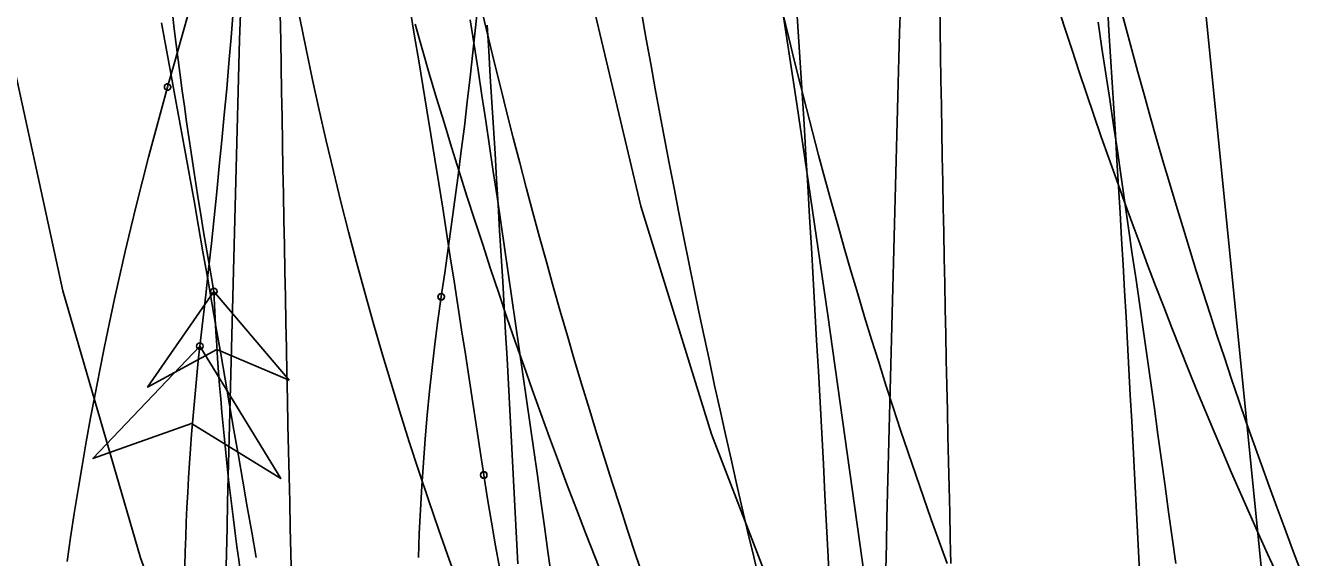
# Model space of a CAD drawing. Extents: x -14 to 1565148, y -25 to 642856.
# Drawn here: x 1564893.24 to 1564909.8, y 636547.26 to 636554.11 of the extents above; entities that cross this region are included whole.
import ezdxf

# ---------------------------------------------------------------- set-up
doc = ezdxf.new("R2010")
doc.units = 0
for name, color, linetype in [('GE_P_Alignment_100_Stations', 7, 'Continuous'), ('MT_P_Work_Area', 7, 'Continuous'), ('PM_P_Edge_Line', 7, 'Continuous'), ('PV_X_EOP', 7, 'Continuous'), ('TR_Turning_Path26', 7, 'Continuous'), ('TR_Turning_Path28', 7, 'Continuous'), ('TR_Turning_Path28 - Copy-1', 7, 'Continuous'), ('TR_Turning_Path29', 7, 'Continuous')]:
    doc.layers.add(name, color=color, linetype=linetype)

msp = doc.modelspace()

# ---------------------------------------------------------------- linework, layer by layer
at = {"layer": 'GE_P_Alignment_100_Stations'}
for points in [[(1564923.821, 636523.723), (1564923.542, 636523.842), (1564920.913, 636525.312), (1564918.359, 636527.021), (1564915.927, 636528.9), (1564913.628, 636530.94), (1564911.474, 636533.132), (1564909.473, 636535.465), (1564907.636, 636537.928), (1564905.971, 636540.511), (1564904.485, 636543.2), (1564903.186, 636545.985), (1564902.079, 636548.851), (1564901.169, 636551.786), (1564900.461, 636554.777), (1564899.958, 636557.808), (1564899.663, 636560.866), (1564899.575, 636563.63)], [(1564922.847, 636515.863), (1564922.508, 636515.994), (1564919.257, 636517.608), (1564916.185, 636519.447), (1564913.245, 636521.491), (1564910.451, 636523.729), (1564907.815, 636526.153), (1564905.35, 636528.75), (1564903.067, 636531.509), (1564900.977, 636534.416), (1564899.09, 636537.459), (1564897.413, 636540.623), (1564895.955, 636543.894), (1564894.723, 636547.256), (1564893.722, 636550.695), (1564892.958, 636554.193), (1564892.433, 636557.736), (1564892.167, 636560.948)]]:
    msp.add_lwpolyline(points, dxfattribs=at)
msp.add_arc((1564944.747, 636563.681), 48.896, 181.6039, 242.0214, dxfattribs=at)
at = {"layer": 'MT_P_Work_Area'}
for points in [[(1564895.486, 636549.984), (1564895.524, 636550.315), (1564895.561, 636550.646), (1564895.598, 636550.978), (1564895.634, 636551.309), (1564895.669, 636551.64), (1564895.703, 636551.972), (1564895.737, 636552.304), (1564895.77, 636552.635), (1564895.801, 636552.967), (1564895.832, 636553.299), (1564895.861, 636553.631), (1564895.889, 636553.963), (1564895.915, 636554.296)], [(1564898.598, 636550.622), (1564898.642, 636550.928), (1564898.687, 636551.241), (1564898.731, 636551.554), (1564898.774, 636551.868), (1564898.815, 636552.183), (1564898.856, 636552.499), (1564898.895, 636552.816), (1564898.933, 636553.133), (1564898.97, 636553.451), (1564899.006, 636553.77), (1564899.039, 636554.09), (1564899.072, 636554.41)], [(1564909.673, 636547.094), (1564909.57, 636547.365), (1564909.468, 636547.636), (1564909.367, 636547.908), (1564909.267, 636548.181), (1564909.168, 636548.455), (1564909.07, 636548.73), (1564908.973, 636549.005), (1564908.878, 636549.282), (1564908.783, 636549.559), (1564908.69, 636549.837), (1564908.597, 636550.115), (1564908.506, 636550.395), (1564908.416, 636550.675), (1564908.327, 636550.956), (1564908.239, 636551.237), (1564908.153, 636551.52), (1564908.067, 636551.803), (1564907.982, 636552.087), (1564907.899, 636552.371), (1564907.817, 636552.656), (1564907.735, 636552.942), (1564907.655, 636553.228), (1564907.576, 636553.515), (1564907.498, 636553.803), (1564907.421, 636554.091), (1564907.345, 636554.379)], [(1564901.211, 636546.976), (1564901.107, 636547.288), (1564901.003, 636547.6), (1564900.901, 636547.912), (1564900.8, 636548.226), (1564900.701, 636548.54), (1564900.603, 636548.854), (1564900.506, 636549.169), (1564900.41, 636549.485), (1564900.316, 636549.801), (1564900.223, 636550.117), (1564900.131, 636550.435), (1564900.041, 636550.752), (1564899.952, 636551.07), (1564899.864, 636551.389), (1564899.777, 636551.708), (1564899.692, 636552.027), (1564899.608, 636552.347), (1564899.525, 636552.668), (1564899.443, 636552.989), (1564899.363, 636553.31), (1564899.284, 636553.632), (1564899.206, 636553.954), (1564899.13, 636554.276)], [(1564898.303, 636547.261), (1564898.314, 636547.568), (1564898.329, 636547.874), (1564898.346, 636548.18), (1564898.367, 636548.486), (1564898.391, 636548.792), (1564898.417, 636549.097), (1564898.447, 636549.402), (1564898.48, 636549.707), (1564898.516, 636550.011), (1564898.555, 636550.315), (1564898.597, 636550.619)], [(1564895.486, 636549.984), (1564894.107, 636548.535), (1564895.38, 636548.989), (1564896.529, 636548.277), (1564895.486, 636549.984)]]:
    msp.add_lwpolyline(points, dxfattribs=at)
msp.add_lwpolyline([(1564895.486, 636549.984), (1564894.107, 636548.535), (1564895.38, 636548.989), (1564896.529, 636548.277)], close=True, dxfattribs=at)
for centre in [(1564898.598, 636550.622), (1564898.597, 636550.619), (1564895.486, 636549.984), (1564895.486, 636549.984)]:
    msp.add_circle(centre, 0.0417, dxfattribs=at)
msp.add_arc((1564928.81, 636546.27), 33.53, 173.6414, 183.996, dxfattribs=at)
at = {"layer": 'PM_P_Edge_Line'}
for points in [[(1564903.004, 636554.259), (1564903.077, 636553.955), (1564903.151, 636553.652), (1564903.226, 636553.349), (1564903.303, 636553.047), (1564903.381, 636552.746), (1564903.46, 636552.445), (1564903.541, 636552.146), (1564903.623, 636551.847), (1564903.707, 636551.548), (1564903.791, 636551.251), (1564903.877, 636550.954), (1564903.965, 636550.658), (1564904.054, 636550.363), (1564904.144, 636550.069), (1564904.235, 636549.776), (1564904.328, 636549.483), (1564904.422, 636549.192), (1564904.517, 636548.902), (1564904.614, 636548.612), (1564904.712, 636548.324), (1564904.811, 636548.037), (1564904.912, 636547.751), (1564905.013, 636547.466), (1564905.117, 636547.182)], [(1564895.667, 636550.69), (1564894.812, 636549.457), (1564895.703, 636549.941), (1564896.637, 636549.546), (1564895.667, 636550.69)]]:
    msp.add_lwpolyline(points, dxfattribs=at)
msp.add_lwpolyline([(1564895.667, 636550.69), (1564894.812, 636549.457), (1564895.703, 636549.941), (1564896.637, 636549.546)], close=True, dxfattribs=at)
msp.add_circle((1564895.667, 636550.69), 0.0417, dxfattribs=at)
msp.add_circle((1564895.667, 636550.69), 0.0417, dxfattribs=at)
for centre, radius, start, end in [((1564956.568, 636561.614), 61.873, 178.24632, 190.16866), ((1564931.637, 636552.275), 36.005, 182.5222, 191.369)]:
    msp.add_arc(centre, radius, start, end, dxfattribs=at)
at = {"layer": 'PV_X_EOP'}
msp.add_line((1564914.587, 636493.084), (1564908.421, 636554.572), dxfattribs=at)
at = {"layer": 'TR_Turning_Path26'}
for points in [[(1564899.145, 636548.325), (1564899.098, 636548.632), (1564899.05, 636548.943), (1564899.003, 636549.255), (1564898.955, 636549.567), (1564898.908, 636549.88), (1564898.86, 636550.193), (1564898.812, 636550.506), (1564898.763, 636550.82), (1564898.714, 636551.134), (1564898.665, 636551.448), (1564898.616, 636551.763), (1564898.566, 636552.079), (1564898.515, 636552.394), (1564898.464, 636552.711), (1564898.413, 636553.027), (1564898.36, 636553.344), (1564898.307, 636553.661), (1564898.253, 636553.979), (1564898.199, 636554.297)], [(1564909.366, 636547.049), (1564909.247, 636547.308), (1564909.13, 636547.567), (1564909.013, 636547.828), (1564908.898, 636548.09), (1564908.784, 636548.352), (1564908.67, 636548.616), (1564908.558, 636548.881), (1564908.447, 636549.147), (1564908.337, 636549.413), (1564908.229, 636549.681), (1564908.121, 636549.95), (1564908.014, 636550.219), (1564907.909, 636550.489), (1564907.804, 636550.761), (1564907.701, 636551.033), (1564907.599, 636551.306), (1564907.497, 636551.58), (1564907.397, 636551.854), (1564907.298, 636552.13), (1564907.2, 636552.406), (1564907.104, 636552.683), (1564907.008, 636552.961), (1564906.913, 636553.24), (1564906.82, 636553.519), (1564906.727, 636553.799), (1564906.636, 636554.08), (1564906.546, 636554.362)], [(1564896.212, 636547.259), (1564896.154, 636547.587), (1564896.096, 636547.915), (1564896.039, 636548.244), (1564895.982, 636548.572), (1564895.925, 636548.901), (1564895.868, 636549.229), (1564895.811, 636549.558), (1564895.755, 636549.886), (1564895.698, 636550.214), (1564895.641, 636550.543), (1564895.584, 636550.871), (1564895.526, 636551.2), (1564895.469, 636551.528), (1564895.411, 636551.856), (1564895.352, 636552.184), (1564895.293, 636552.512), (1564895.234, 636552.84), (1564895.174, 636553.168), (1564895.114, 636553.496), (1564895.053, 636553.824), (1564894.991, 636554.151)], [(1564900.696, 636546.97), (1564900.576, 636547.274), (1564900.457, 636547.579), (1564900.339, 636547.885), (1564900.222, 636548.191), (1564900.107, 636548.499), (1564899.994, 636548.806), (1564899.881, 636549.115), (1564899.77, 636549.424), (1564899.66, 636549.734), (1564899.552, 636550.044), (1564899.444, 636550.355), (1564899.338, 636550.667), (1564899.234, 636550.979), (1564899.131, 636551.292), (1564899.029, 636551.605), (1564898.928, 636551.919), (1564898.828, 636552.234), (1564898.73, 636552.549), (1564898.633, 636552.865), (1564898.538, 636553.181), (1564898.443, 636553.497), (1564898.35, 636553.814), (1564898.259, 636554.132)], [(1564899.352, 636547.109), (1564899.296, 636547.411), (1564899.243, 636547.714), (1564899.193, 636548.018), (1564899.145, 636548.321)]]:
    msp.add_lwpolyline(points, dxfattribs=at)
for centre in [(1564899.145, 636548.325), (1564899.145, 636548.321)]:
    msp.add_circle(centre, 0.0417, dxfattribs=at)
at = {"layer": 'TR_Turning_Path28'}
for points in [[(1564904.326, 636547.107), (1564904.334, 636547.437), (1564904.342, 636547.767), (1564904.35, 636548.097), (1564904.358, 636548.427), (1564904.366, 636548.757), (1564904.374, 636549.087), (1564904.382, 636549.417), (1564904.391, 636549.746), (1564904.399, 636550.076), (1564904.407, 636550.405), (1564904.416, 636550.735), (1564904.424, 636551.064), (1564904.433, 636551.393), (1564904.442, 636551.722), (1564904.45, 636552.051), (1564904.459, 636552.38), (1564904.468, 636552.709), (1564904.477, 636553.038), (1564904.486, 636553.367), (1564904.496, 636553.695), (1564904.505, 636554.024), (1564904.515, 636554.352)], [(1564907.599, 636547.002), (1564907.582, 636547.338), (1564907.566, 636547.674), (1564907.549, 636548.01), (1564907.531, 636548.345), (1564907.514, 636548.681), (1564907.496, 636549.017), (1564907.478, 636549.353), (1564907.46, 636549.689), (1564907.441, 636550.024), (1564907.423, 636550.36), (1564907.404, 636550.696), (1564907.385, 636551.032), (1564907.366, 636551.367), (1564907.346, 636551.703), (1564907.326, 636552.039), (1564907.306, 636552.375), (1564907.286, 636552.71), (1564907.266, 636553.046), (1564907.245, 636553.382), (1564907.224, 636553.717), (1564907.203, 636554.053), (1564907.182, 636554.389)], [(1564895.82, 636546.982), (1564895.828, 636547.313), (1564895.836, 636547.643), (1564895.844, 636547.974), (1564895.852, 636548.305), (1564895.861, 636548.635), (1564895.869, 636548.966), (1564895.877, 636549.297), (1564895.885, 636549.628), (1564895.893, 636549.959), (1564895.902, 636550.29), (1564895.91, 636550.621), (1564895.919, 636550.953), (1564895.927, 636551.284), (1564895.936, 636551.615), (1564895.945, 636551.946), (1564895.953, 636552.278), (1564895.962, 636552.609), (1564895.971, 636552.941), (1564895.98, 636553.272), (1564895.99, 636553.603), (1564895.999, 636553.935), (1564896.009, 636554.267)], [(1564899.585, 636547.18), (1564899.568, 636547.511), (1564899.551, 636547.842), (1564899.534, 636548.172), (1564899.517, 636548.503), (1564899.499, 636548.833), (1564899.481, 636549.164), (1564899.463, 636549.494), (1564899.445, 636549.824), (1564899.427, 636550.155), (1564899.408, 636550.485), (1564899.389, 636550.816), (1564899.37, 636551.146), (1564899.35, 636551.476), (1564899.331, 636551.807), (1564899.311, 636552.137), (1564899.291, 636552.468), (1564899.271, 636552.798), (1564899.25, 636553.128), (1564899.229, 636553.459), (1564899.209, 636553.789), (1564899.187, 636554.119)]]:
    msp.add_lwpolyline(points, dxfattribs=at)
msp.add_arc((1564405.521, 636522.35), 498.685, 1.21488, 7.07958, dxfattribs=at)
at = {"layer": 'TR_Turning_Path28 - Copy-1'}
for points in [[(1564905.165, 636547.182), (1564905.157, 636547.511), (1564905.15, 636547.839), (1564905.142, 636548.168), (1564905.135, 636548.496), (1564905.128, 636548.824), (1564905.12, 636549.152), (1564905.113, 636549.481), (1564905.106, 636549.809), (1564905.1, 636550.136), (1564905.093, 636550.464), (1564905.086, 636550.792), (1564905.08, 636551.12), (1564905.073, 636551.447), (1564905.067, 636551.775), (1564905.061, 636552.102), (1564905.055, 636552.43), (1564905.049, 636552.757), (1564905.043, 636553.084), (1564905.038, 636553.411), (1564905.032, 636553.738), (1564905.027, 636554.065), (1564905.022, 636554.392)], [(1564896.667, 636546.985), (1564896.659, 636547.315), (1564896.652, 636547.646), (1564896.644, 636547.976), (1564896.637, 636548.306), (1564896.63, 636548.637), (1564896.622, 636548.967), (1564896.615, 636549.298), (1564896.608, 636549.628), (1564896.601, 636549.959), (1564896.595, 636550.289), (1564896.588, 636550.62), (1564896.581, 636550.951), (1564896.575, 636551.281), (1564896.569, 636551.612), (1564896.562, 636551.943), (1564896.556, 636552.274), (1564896.55, 636552.605), (1564896.545, 636552.936), (1564896.539, 636553.267), (1564896.533, 636553.598), (1564896.528, 636553.929), (1564896.523, 636554.26)], [(1564900.018, 636547.009), (1564899.973, 636547.336), (1564899.927, 636547.662), (1564899.882, 636547.989), (1564899.836, 636548.316), (1564899.79, 636548.643), (1564899.743, 636548.969), (1564899.697, 636549.296), (1564899.65, 636549.622), (1564899.603, 636549.949), (1564899.556, 636550.276), (1564899.508, 636550.602), (1564899.461, 636550.928), (1564899.413, 636551.255), (1564899.365, 636551.581), (1564899.316, 636551.908), (1564899.268, 636552.234), (1564899.219, 636552.56), (1564899.17, 636552.887), (1564899.121, 636553.213), (1564899.071, 636553.539), (1564899.021, 636553.865), (1564898.971, 636554.191)], [(1564908.063, 636547.185), (1564908.018, 636547.517), (1564907.972, 636547.85), (1564907.927, 636548.182), (1564907.881, 636548.514), (1564907.834, 636548.846), (1564907.788, 636549.179), (1564907.741, 636549.511), (1564907.694, 636549.843), (1564907.647, 636550.175), (1564907.6, 636550.507), (1564907.552, 636550.839), (1564907.504, 636551.171), (1564907.456, 636551.503), (1564907.408, 636551.835), (1564907.359, 636552.167), (1564907.311, 636552.499), (1564907.262, 636552.831), (1564907.212, 636553.163), (1564907.163, 636553.495), (1564907.113, 636553.826), (1564907.063, 636554.158)]]:
    msp.add_lwpolyline(points, dxfattribs=at)
msp.add_arc((1564427.691, 636481.862), 480.795, 4.78522, 9.97892, dxfattribs=at)
at = {"layer": 'TR_Turning_Path29'}
for points in [[(1564895.07, 636553.324), (1564895.156, 636553.624), (1564895.242, 636553.928), (1564895.328, 636554.232)], [(1564902.7, 636546.955), (1564902.625, 636547.269), (1564902.55, 636547.583), (1564902.476, 636547.898), (1564902.404, 636548.213), (1564902.332, 636548.528), (1564902.261, 636548.844), (1564902.19, 636549.16), (1564902.121, 636549.477), (1564902.053, 636549.793), (1564901.985, 636550.11), (1564901.918, 636550.428), (1564901.852, 636550.746), (1564901.787, 636551.064), (1564901.723, 636551.382), (1564901.66, 636551.701), (1564901.597, 636552.02), (1564901.535, 636552.34), (1564901.475, 636552.659), (1564901.414, 636552.979), (1564901.355, 636553.3), (1564901.297, 636553.62), (1564901.239, 636553.941), (1564901.183, 636554.262)], [(1564893.775, 636547.208), (1564893.82, 636547.517), (1564893.868, 636547.826), (1564893.917, 636548.135), (1564893.968, 636548.444), (1564894.022, 636548.752), (1564894.077, 636549.06), (1564894.135, 636549.367), (1564894.195, 636549.674), (1564894.256, 636549.981), (1564894.32, 636550.287), (1564894.386, 636550.593), (1564894.454, 636550.898), (1564894.524, 636551.203), (1564894.596, 636551.507), (1564894.67, 636551.811), (1564894.746, 636552.115), (1564894.824, 636552.418), (1564894.904, 636552.72), (1564894.986, 636553.022), (1564895.07, 636553.323)]]:
    msp.add_lwpolyline(points, dxfattribs=at)
for centre in [(1564895.07, 636553.323), (1564895.07, 636553.324)]:
    msp.add_circle(centre, 0.0417, dxfattribs=at)

doc.saveas('drawing.dxf')
